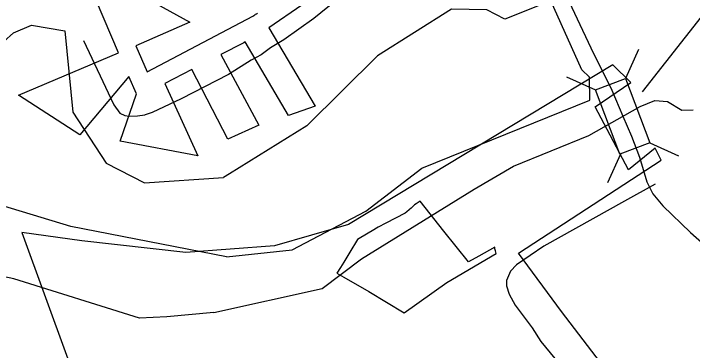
# Model space of a CAD drawing. Extents: x 2104537 to 2336408, y 34176 to 229611.
# Drawn here: x 2188949 to 2191166, y 72854 to 73955 of the extents above; entities that cross this region are included whole.
import ezdxf

# ---------------------------------------------------------------- set-up
doc = ezdxf.new("R2010")
doc.units = 0
for name, color, linetype in [('Exist Boundary Political City Limit New', 7, 'Continuous'), ('Exist Boundary Political City Limit New Hole', 7, 'Continuous'), ('Exist Hydrographic Creek Single Shore', 7, 'Continuous'), ('Exist Hydrographic Misc Water Feature', 7, 'Continuous'), ('Exist Hydrographic Pond Under 1500 Sq Ft', 7, 'Continuous'), ('Exist Road Non-System Type 51', 7, 'Continuous'), ('Exist Road Secondary Structure Private Number Label', 7, 'Continuous'), ('Exist Road Secondary Type 51 Attributed', 7, 'Continuous'), ('Exist Road State Agency Structure Standard Bridge CELL', 7, 'Continuous'), ('Map Preparation Boundary City Limit Buffer Line', 7, 'Continuous')]:
    doc.layers.add(name, color=color, linetype=linetype)

msp = doc.modelspace()

# ---------------------------------------------------------------- linework, layer by layer
at = {"layer": 'Exist Boundary Political City Limit New'}
for points in [[(2189250.5, 74078.6), (2189524.8, 73926.7), (2189348, 73849.5), (2189384.5, 73764.4), (2189729.8, 73946.1), (2189733.5, 73948.7), (2189736.8, 73950.9), (2189739.2, 73952.6), (2189741.8, 73954.3), (2189745, 73956.6)], [(2189890, 73982.3), (2189782, 73907.9), (2189933.5, 73652.2), (2189846.8, 73622.1), (2189704.8, 73862.1), (2189700.2, 73859.6), (2189625.5, 73821), (2189749.8, 73590.6), (2189648, 73545), (2189531.2, 73772.5), (2189442.2, 73726.6), (2189551, 73490), (2189296.2, 73538.4), (2189350, 73692.8), (2189325.2, 73749.2), (2189164.5, 73558.8), (2188965, 73688.8), (2189291.8, 73826.1), (2189194, 74055)], [(2190848.2, 73649.9), (2190965.5, 73729.3), (2190906.2, 73787.7), (2190043, 73266), (2189801, 73196.1), (2189510.8, 73174.6), (2189172, 73212.3), (2188975.2, 73239.3), (2189198.2, 72626.9), (2189124.5, 72538.3), (2188932.5, 72604), (2188893, 72778.3), (2188890.5, 72884.7), (2188751.8, 72791.9), (2188758.5, 71744.1), (2189289.5, 71760.6), (2189289.2, 71756.6), (2189289.2, 71753.6)], [(2190880.2, 72796.4), (2190739, 72980.9), (2190598.2, 73172.5), (2191064.5, 73476), (2191044.8, 73515.4), (2190957, 73444.3), (2190848.2, 73649.9)]]:
    msp.add_lwpolyline(points, dxfattribs=at)
at = {"layer": 'Exist Boundary Political City Limit New Hole'}
msp.add_lwpolyline([(2190047.5, 73175.6), (2190027, 73142.4), (2190016.5, 73125.6), (2190004.2, 73106.2), (2190027, 73093.2), (2190109.5, 73046.5), (2190225, 72976.8), (2190364, 73076.6), (2190525, 73170.6), (2190522.5, 73180), (2190521.2, 73185.8), (2190520.5, 73191.9), (2190468.8, 73162.7), (2190434.5, 73143.8), (2190353.8, 73243.4), (2190277, 73341.9), (2190267.2, 73335), (2190263.8, 73332.9), (2190258.8, 73329.5), (2190255.5, 73326.4), (2190251, 73322.4), (2190247.5, 73319.4), (2190243.5, 73315.7), (2190240.8, 73313.8), (2190233, 73306.8), (2190227.5, 73303.1), (2190164.5, 73270.5), (2190139.8, 73256.9), (2190119.5, 73244.5), (2190107, 73236.9), (2190072.2, 73216.2), (2190047.5, 73175.6)], dxfattribs=at)
at = {"layer": 'Exist Hydrographic Creek Single Shore'}
for points in [[(2189602.8, 72977.9), (2189956.4, 73056.5), (2190084.9, 73153), (2190452.8, 73381.7), (2190581.4, 73456.8), (2190827.9, 73556.9), (2190995.7, 73651.6), (2191044, 73671.2), (2191085, 73667.7), (2191131.5, 73639.1), (2191169, 73640.9)], [(2189602.8, 72977.9), (2189449.2, 72963.6), (2189359.9, 72960), (2188949.1, 73088.7), (2188742, 73131.6), (2188103.8, 73291.2), (2188007.6, 73301.2)]]:
    msp.add_lwpolyline(points, dxfattribs=at)
at = {"layer": 'Exist Hydrographic Misc Water Feature'}
msp.add_line((2189653.6, 73431.4), (2189634.5, 73419.6), dxfattribs=at)
at = {"layer": 'Exist Hydrographic Pond Under 1500 Sq Ft'}
for points in [[(2189644.6, 73160.2), (2189858.6, 73182.4), (2190099.6, 73308.9), (2190282.7, 73449.8), (2190830.6, 73672.1), (2190829.6, 73747.6), (2190804.6, 73771.1), (2190703.7, 73996.1), (2190553.6, 73936.7), (2190494.7, 73967.3), (2190378.7, 73969.6), (2190137.5, 73816.8), (2189906.6, 73588.3), (2189653.6, 73431.4)], [(2189644.6, 73160.2), (2189135.6, 73258.7), (2188384.5, 73486.4), (2188134.6, 73510.9), (2188050.5, 73561.7), (2188025.5, 73601.6), (2188025.5, 73693.5), (2188057.7, 73745.3), (2188216.6, 73794.8), (2188424.5, 73787.5), (2188616.6, 73662.4), (2188757.5, 73722), (2188948.6, 73892.2), (2189006.7, 73917.3), (2189115.5, 73898.8), (2189141.6, 73632.6), (2189250.7, 73466.4), (2189376.6, 73401.6), (2189634.5, 73419.6)]]:
    msp.add_lwpolyline(points, dxfattribs=at)
at = {"layer": 'Exist Road Non-System Type 51'}
msp.add_line((2191044.3, 73398), (2190944.3, 73342.2), dxfattribs=at)
for points in [[(2190649.6, 74364.6), (2190312.1, 74182.4), (2190111.3, 74067.9), (2190004, 73998.4), (2189929.1, 73939.2), (2189831.3, 73869.2), (2189788.1, 73843.5), (2189757.8, 73820.1), (2189724.7, 73802.7), (2189650.9, 73755.9), (2189496.5, 73676.2), (2189401.2, 73631.5), (2189378, 73624), (2189377.5, 73623.9)], [(2189176.4, 73866.4), (2189275.7, 73657.2), (2189296.1, 73629.2), (2189312, 73621.4), (2189326.1, 73619.4), (2189353.4, 73620.6), (2189377.5, 73623.9)], [(2190944.3, 73342.2), (2190680.8, 73195), (2190591.7, 73134.1), (2190571.9, 73113.4), (2190559.2, 73082.5), (2190559.2, 73065.5), (2190567.9, 73038.1), (2190587.5, 73001.9), (2190642.5, 72927.7), (2190671.2, 72882.9), (2190849.7, 72667.1)]]:
    msp.add_lwpolyline(points, dxfattribs=at)
at = {"layer": 'Exist Road Secondary Structure Private Number Label'}
msp.add_line((2191003.7, 73699), (2191602.7, 74465), dxfattribs=at)
at = {"layer": 'Exist Road Secondary Type 51 Attributed'}
for points in [[(2188114.2, 77711.9), (2188698.7, 77076.3), (2188784.6, 76999.7), (2188891, 76926.9), (2189315.9, 76690.1), (2189452.2, 76604.5), (2189671.7, 76431.1), (2189738.8, 76368.7), (2189812.7, 76280.9), (2189905.1, 76163), (2189986, 76024.2), (2190055.3, 75894.8), (2190127, 75719.1), (2190237.9, 75416.2), (2190341.9, 75148), (2190425.7, 74951.9), (2190549.2, 74629.1), (2190605.2, 74414.2), (2190646.3, 74290.9), (2190666.8, 74221.8), (2190745.2, 74033.1), (2190834.9, 73842.6), (2190902.9, 73704.2), (2190938.4, 73619.2)], [(2190938.4, 73619.2), (2190966.7, 73554.7), (2190992.9, 73485.3), (2191017.8, 73405.3), (2191037.4, 73365.9), (2191070.1, 73327), (2191159.8, 73239.2), (2191361, 73061.8)]]:
    msp.add_lwpolyline(points, dxfattribs=at)
at = {"layer": 'Exist Road State Agency Structure Standard Bridge CELL'}
for p, q in [((2190989.6, 73837.1), (2190947.5, 73743.2)), ((2190755.2, 73747.9), (2190849.1, 73705.8)), ((2191027.2, 73532.4), (2191121, 73490.3)), ((2190931, 73495.8), (2190888.9, 73402))]:
    msp.add_line(p, q, dxfattribs=at)
msp.add_lwpolyline([(2190947.5, 73743.2), (2191027.6, 73532.6), (2190929.2, 73495.2), (2190849.1, 73705.8)], close=True, dxfattribs=at)
at = {"layer": 'Map Preparation Boundary City Limit Buffer Line'}
for points in [[(2189250.5, 74078.6), (2189524.8, 73926.7), (2189348, 73849.5), (2189384.5, 73764.4), (2189729.8, 73946.1), (2189733.5, 73948.7), (2189736.8, 73950.9), (2189739.2, 73952.6), (2189741.8, 73954.3), (2189745, 73956.6)], [(2189890, 73982.3), (2189782, 73907.9), (2189933.5, 73652.2), (2189846.8, 73622.1), (2189704.8, 73862.1), (2189700.2, 73859.6), (2189625.5, 73821), (2189749.8, 73590.6), (2189648, 73545), (2189531.2, 73772.5), (2189442.2, 73726.6), (2189551, 73490), (2189296.2, 73538.4), (2189350, 73692.8), (2189325.2, 73749.2), (2189164.5, 73558.8), (2188965, 73688.8), (2189291.8, 73826.1), (2189194, 74055)], [(2190848.2, 73649.9), (2190965.5, 73729.3), (2190906.2, 73787.7), (2190043, 73266), (2189801, 73196.1), (2189510.8, 73174.6), (2189172, 73212.3), (2188975.2, 73239.3), (2189198.2, 72626.9), (2189124.5, 72538.3), (2188932.5, 72604), (2188893, 72778.3), (2188890.5, 72884.7), (2188751.8, 72791.9), (2188758.5, 71744.1), (2189289.5, 71760.6), (2189289.2, 71756.6), (2189289.2, 71753.6)], [(2190880.2, 72796.4), (2190739, 72980.9), (2190598.2, 73172.5), (2191064.5, 73476), (2191044.8, 73515.4), (2190957, 73444.3), (2190848.2, 73649.9)], [(2190047.5, 73175.6), (2190027, 73142.4), (2190016.5, 73125.6), (2190004.2, 73106.2), (2190027, 73093.2), (2190109.5, 73046.5), (2190225, 72976.8), (2190364, 73076.6), (2190525, 73170.6), (2190522.5, 73180), (2190521.2, 73185.8), (2190520.5, 73191.9), (2190468.8, 73162.7), (2190434.5, 73143.8), (2190353.8, 73243.4), (2190277, 73341.9), (2190267.2, 73335), (2190263.8, 73332.9), (2190258.8, 73329.5), (2190255.5, 73326.4), (2190251, 73322.4), (2190247.5, 73319.4), (2190243.5, 73315.7), (2190240.8, 73313.8), (2190233, 73306.8), (2190227.5, 73303.1), (2190164.5, 73270.5), (2190139.8, 73256.9), (2190119.5, 73244.5), (2190107, 73236.9), (2190072.2, 73216.2), (2190047.5, 73175.6)]]:
    msp.add_lwpolyline(points, dxfattribs=at)

doc.saveas('drawing.dxf')
